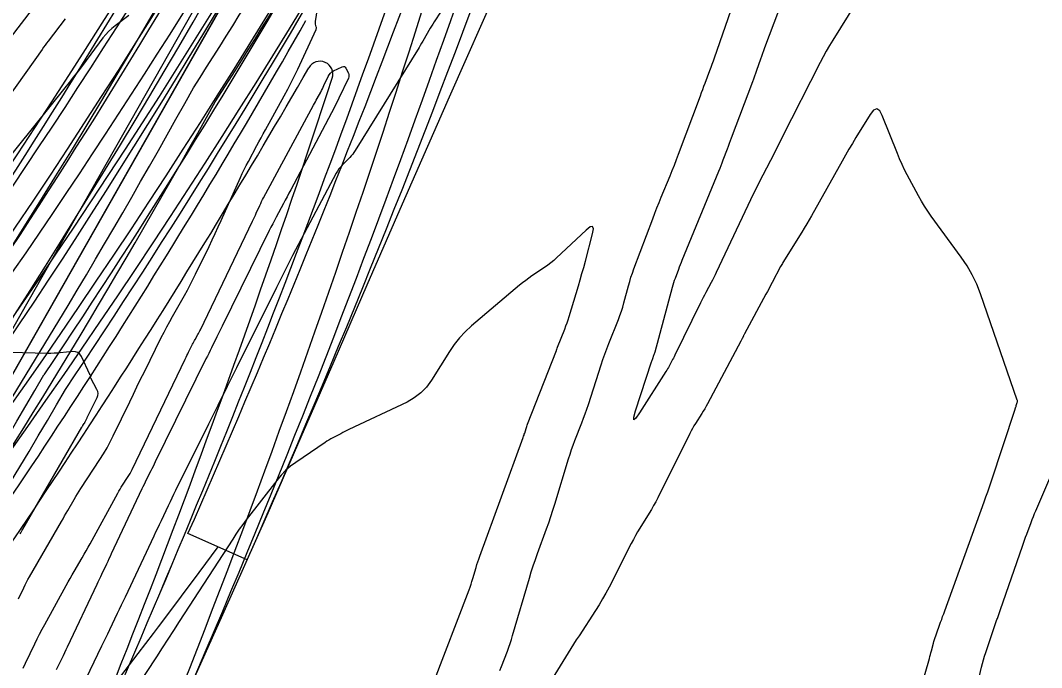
# Model space of a CAD drawing. Extents: x 658976 to 668721, y 639543 to 647196.
# Drawn here: x 662392.5 to 662550.1, y 643222.1 to 643322.1 of the extents above; entities that cross this region are included whole.
import ezdxf

# ---------------------------------------------------------------- set-up
doc = ezdxf.new("R2010")
doc.units = 0
for name, color, linetype in [('Ex_Major Contours', 7, 'Continuous'), ('Ex_Minor Contours', 7, 'Continuous'), ('R_Ramp 15 Degree_Min Ls', 7, 'Continuous'), ('R_Ramp 20 Degree Des Ls', 7, 'Continuous'), ('R_Ramp 20 Degree Des Ls Annot', 7, 'Continuous'), ('R_Ramp 20 Degree Existing Ramp', 7, 'Continuous'), ('R_Ramp 20 Degree_Min Ls', 7, 'Continuous')]:
    doc.layers.add(name, color=color, linetype=linetype)

msp = doc.modelspace()

# ---------------------------------------------------------------- linework, layer by layer
at = {"layer": 'Ex_Major Contours'}
msp.add_lwpolyline([(662396.69, 643326.91), (662388.51, 643316.28)], dxfattribs=at)
at = {"layer": 'Ex_Minor Contours'}
for points in [[(662392.22, 643232.75), (662393.02, 643234.45), (662393.23, 643234.88), (662393.44, 643235.3), (662393.66, 643235.71), (662393.89, 643236.12), (662398.84, 643244.68), (662399.09, 643245.11), (662399.33, 643245.54), (662399.58, 643245.96), (662399.83, 643246.39), (662400.81, 643248.1), (662401.06, 643248.52), (662401.32, 643248.94), (662401.58, 643249.36), (662401.85, 643249.78), (662404.78, 643254.24), (662405.34, 643255.13), (662405.87, 643256.03), (662406.37, 643256.96), (662406.84, 643257.9), (662409.37, 643263.15), (662409.93, 643264.32), (662410.49, 643265.48), (662411.06, 643266.64), (662411.63, 643267.79), (662414.25, 643273.07), (662414.67, 643273.9), (662415.1, 643274.72), (662415.54, 643275.54), (662415.99, 643276.35), (662417.82, 643279.58), (662418.27, 643280.39), (662418.71, 643281.21), (662419.13, 643282.04), (662419.54, 643282.87), (662421.61, 643287.17), (662422.08, 643288.16), (662422.55, 643289.16), (662423.01, 643290.16), (662423.47, 643291.17), (662426.46, 643297.81), (662426.75, 643298.43), (662427.05, 643299.06), (662427.36, 643299.67), (662427.68, 643300.28), (662429, 643302.72), (662429.32, 643303.32), (662429.65, 643303.93), (662429.98, 643304.54), (662430.32, 643305.14), (662433.22, 643310.42), (662433.77, 643311.44), (662434.3, 643312.47), (662434.81, 643313.5), (662435.31, 643314.55), (662438.13, 643320.66), (662438.17, 643320.75), (662438.18, 643320.86), (662438.18, 643320.96), (662438.16, 643321.06), (662438.06, 643321.48), (662438.03, 643321.58), (662438.02, 643321.69), (662438.02, 643321.8), (662438.03, 643321.9), (662438.92, 643327.46)], [(662522.62, 643326.66), (662517.87, 643319), (662517.37, 643318.16), (662516.87, 643317.31), (662516.4, 643316.45), (662515.95, 643315.58), (662510.03, 643303.91), (662509.59, 643303.04), (662509.15, 643302.17), (662508.7, 643301.3), (662508.26, 643300.43), (662506.48, 643296.97), (662506.04, 643296.1), (662505.6, 643295.22), (662505.18, 643294.35), (662504.76, 643293.47), (662499.89, 643283.15), (662499.7, 643282.75), (662499.51, 643282.36), (662499.31, 643281.97), (662499.1, 643281.58), (662498.27, 643280.04), (662498.06, 643279.65), (662497.86, 643279.26), (662497.66, 643278.87), (662497.47, 643278.47), (662493.48, 643270.34), (662493.38, 643270.13), (662493.27, 643269.92), (662493.16, 643269.71), (662493.05, 643269.5), (662492.61, 643268.67), (662492.5, 643268.47), (662492.38, 643268.26), (662492.26, 643268.06), (662492.13, 643267.86), (662488.07, 643261.46), (662487.49, 643260.63), (662487.19, 643260.4), (662487.18, 643260.78), (662487.45, 643261.75), (662489.89, 643269.31), (662489.93, 643269.45), (662489.98, 643269.58), (662490.03, 643269.71), (662490.08, 643269.84), (662490.28, 643270.35), (662490.33, 643270.48), (662490.37, 643270.61), (662490.42, 643270.74), (662490.45, 643270.88), (662493.13, 643280.86), (662493.23, 643281.22), (662493.34, 643281.57), (662493.46, 643281.92), (662493.59, 643282.27), (662494.11, 643283.66), (662494.24, 643284.01), (662494.38, 643284.35), (662494.51, 643284.7), (662494.65, 643285.04), (662500.29, 643298.8), (662500.47, 643299.23), (662500.64, 643299.65), (662500.8, 643300.08), (662500.96, 643300.51), (662501.61, 643302.23), (662501.77, 643302.66), (662501.93, 643303.09), (662502.09, 643303.52), (662502.25, 643303.95), (662505.52, 643312.63), (662505.68, 643313.06), (662505.84, 643313.49), (662506, 643313.93), (662506.15, 643314.37), (662506.76, 643316.11), (662506.91, 643316.55), (662507.07, 643316.98), (662507.23, 643317.42), (662507.39, 643317.85), (662510.28, 643325.55)], [(662458.51, 643325.13), (662456.34, 643321.83), (662456.13, 643321.5), (662455.93, 643321.18), (662455.74, 643320.85), (662455.55, 643320.52), (662454.8, 643319.19), (662454.61, 643318.86), (662454.42, 643318.53), (662454.22, 643318.21), (662454.02, 643317.88), (662444.17, 643301.96), (662443.98, 643301.67), (662443.78, 643301.4), (662443.56, 643301.14), (662443.33, 643300.89), (662442.16, 643299.71), (662441.9, 643299.42), (662441.66, 643299.12), (662441.44, 643298.8), (662441.25, 643298.47), (662434.51, 643285.77), (662434.29, 643285.36), (662434.08, 643284.95), (662433.87, 643284.53), (662433.67, 643284.12), (662432.85, 643282.46), (662432.64, 643282.04), (662432.44, 643281.63), (662432.23, 643281.21), (662432.03, 643280.8), (662425.84, 643268.41), (662425.48, 643267.68), (662425.12, 643266.96), (662424.76, 643266.23), (662424.41, 643265.5), (662422.97, 643262.59), (662422.62, 643261.87), (662422.26, 643261.14), (662421.9, 643260.42), (662421.54, 643259.69), (662416.44, 643249.45), (662416.15, 643248.87), (662415.87, 643248.28), (662415.59, 643247.7), (662415.31, 643247.11), (662414.2, 643244.77), (662413.93, 643244.18), (662413.65, 643243.6), (662413.37, 643243.01), (662413.1, 643242.43), (662408.65, 643233.01), (662408.35, 643232.37), (662408.05, 643231.74), (662407.75, 643231.11), (662407.45, 643230.47), (662406.25, 643227.93), (662405.95, 643227.3), (662405.65, 643226.66), (662405.34, 643226.03), (662405.04, 643225.4), (662400.87, 643216.73)], [(662466.51, 643221.69), (662466.74, 643222.28), (662467.65, 643224.66), (662467.87, 643225.26), (662468.08, 643225.86), (662468.28, 643226.46), (662468.46, 643227.07), (662471.05, 643235.92), (662471.34, 643236.88), (662471.64, 643237.84), (662471.97, 643238.8), (662472.31, 643239.75), (662473.69, 643243.54), (662474.03, 643244.49), (662474.36, 643245.45), (662474.67, 643246.41), (662474.97, 643247.37), (662477.1, 643254.36), (662477.32, 643255.07), (662477.56, 643255.78), (662477.81, 643256.47), (662478.07, 643257.17), (662479.15, 643259.93), (662479.41, 643260.62), (662479.67, 643261.32), (662479.91, 643262.02), (662480.15, 643262.73), (662482.12, 643268.85), (662482.4, 643269.69), (662482.69, 643270.53), (662483, 643271.36), (662483.32, 643272.19), (662484.78, 643275.87), (662485.02, 643276.51), (662485.25, 643277.15), (662485.45, 643277.8), (662485.64, 643278.46), (662486.34, 643281.09), (662486.53, 643281.74), (662486.73, 643282.39), (662486.94, 643283.04), (662487.17, 643283.68), (662490.1, 643291.44), (662490.42, 643292.27), (662490.74, 643293.11), (662491.07, 643293.94), (662491.41, 643294.77), (662492.76, 643298.07), (662493.1, 643298.9), (662493.43, 643299.73), (662493.75, 643300.57), (662494.07, 643301.4), (662497.44, 643310.43), (662497.62, 643310.91), (662497.81, 643311.4), (662497.99, 643311.89), (662498.17, 643312.38), (662498.91, 643314.34), (662499.09, 643314.83), (662499.27, 643315.32), (662499.45, 643315.81), (662499.62, 643316.3), (662502.61, 643324.88)], [(662399.43, 643322.3), (662396.79, 643318.86), (662396.55, 643318.55), (662396.31, 643318.23), (662396.07, 643317.91), (662395.84, 643317.59), (662386.59, 643304.61)], [(662409.25, 643322.83), (662407.11, 643321.24), (662406.6, 643320.82), (662406.11, 643320.37), (662405.66, 643319.89), (662405.24, 643319.37), (662402.06, 643315.12), (662401.39, 643314.24), (662400.72, 643313.36), (662400.03, 643312.49), (662399.34, 643311.63), (662389.67, 643299.59)], [(662392.91, 643222.02), (662393.28, 643222.78), (662394.72, 643225.8), (662395.09, 643226.55), (662395.46, 643227.3), (662395.85, 643228.04), (662396.25, 643228.78), (662399.57, 643234.8), (662399.87, 643235.34), (662400.17, 643235.88), (662400.48, 643236.42), (662400.79, 643236.95), (662402.03, 643239.09), (662402.34, 643239.63), (662402.65, 643240.16), (662402.95, 643240.7), (662403.25, 643241.25), (662407.52, 643249.04), (662407.69, 643249.35), (662407.88, 643249.66), (662408.06, 643249.97), (662408.26, 643250.27), (662409.04, 643251.47), (662409.24, 643251.77), (662409.42, 643252.08), (662409.59, 643252.39), (662409.75, 643252.71), (662417.93, 643269.76), (662418.06, 643270.03), (662418.19, 643270.29), (662418.32, 643270.56), (662418.45, 643270.83), (662419.06, 643272.04), (662419.15, 643272.23), (662419.25, 643272.42), (662419.35, 643272.61), (662419.46, 643272.8), (662419.88, 643273.54), (662419.98, 643273.73), (662420.08, 643273.91), (662420.18, 643274.1), (662420.28, 643274.3), (662428.34, 643291.08), (662428.49, 643291.38), (662428.63, 643291.68), (662428.77, 643291.98), (662428.9, 643292.28), (662429.45, 643293.49), (662429.59, 643293.79), (662429.73, 643294.08), (662429.88, 643294.38), (662430.03, 643294.67), (662437.75, 643308.98), (662437.88, 643309.23), (662438.02, 643309.48), (662438.15, 643309.73), (662438.29, 643309.98), (662438.84, 643310.98), (662438.97, 643311.23), (662439.1, 643311.48), (662439.23, 643311.73), (662439.35, 643311.99), (662440, 643313.41), (662440.16, 643313.68), (662440.35, 643313.91), (662440.57, 643314.1), (662440.84, 643314.26), (662442.16, 643314.89), (662442.35, 643314.95), (662442.5, 643314.93), (662442.63, 643314.85), (662442.74, 643314.69), (662443.11, 643313.91), (662443.18, 643313.72), (662443.2, 643313.53), (662443.18, 643313.33), (662443.11, 643313.14), (662441.65, 643310.07), (662441.37, 643309.5), (662441.09, 643308.93), (662440.8, 643308.36), (662440.51, 643307.79), (662434.21, 643295.89), (662433.93, 643295.36), (662433.66, 643294.84), (662433.38, 643294.31), (662433.1, 643293.79), (662431.99, 643291.7), (662431.71, 643291.17), (662431.44, 643290.65), (662431.17, 643290.12), (662430.91, 643289.59), (662423.66, 643274.86), (662423.45, 643274.43), (662423.24, 643274.01), (662423.03, 643273.59), (662422.82, 643273.17), (662421.98, 643271.48), (662421.77, 643271.06), (662421.56, 643270.63), (662421.35, 643270.21), (662421.14, 643269.79), (662413.31, 643253.87), (662413.14, 643253.53), (662412.97, 643253.18), (662412.8, 643252.83), (662412.62, 643252.48), (662411.93, 643251.09), (662411.76, 643250.74), (662411.59, 643250.4), (662411.42, 643250.05), (662411.25, 643249.7), (662406.53, 643239.68), (662406.34, 643239.29), (662406.15, 643238.89), (662405.97, 643238.49), (662405.78, 643238.1), (662405.03, 643236.51), (662404.84, 643236.12), (662404.66, 643235.72), (662404.47, 643235.33), (662404.28, 643234.93), (662399.72, 643225.28), (662399.52, 643224.84), (662399.31, 643224.4), (662399.1, 643223.95), (662398.88, 643223.52), (662398.04, 643221.76)], [(662528.66, 643209.24), (662532.79, 643223.54), (662532.87, 643223.83), (662532.95, 643224.12), (662533.03, 643224.41), (662533.11, 643224.71), (662533.41, 643225.87), (662533.49, 643226.16), (662533.57, 643226.45), (662533.66, 643226.74), (662533.76, 643227.02), (662534.52, 643229.11), (662534.68, 643229.55), (662534.83, 643229.99), (662534.99, 643230.43), (662535.15, 643230.87), (662541.23, 643247.7), (662541.51, 643248.47), (662541.78, 643249.24), (662542.04, 643250.02), (662542.3, 643250.79), (662546.01, 643262.03), (662546.02, 643262.08), (662546.04, 643262.13), (662546.05, 643262.17), (662546.07, 643262.22), (662546.13, 643262.4), (662546.15, 643262.45), (662546.16, 643262.49), (662546.18, 643262.54), (662546.19, 643262.58), (662546.35, 643263.06), (662546.37, 643263.15), (662546.38, 643263.25), (662546.37, 643263.34), (662546.34, 643263.44), (662540.67, 643279.82), (662540.09, 643281.33), (662539.4, 643282.77), (662538.6, 643284.16), (662537.7, 643285.5), (662533.05, 643291.85), (662532.52, 643292.6), (662532.02, 643293.37), (662531.55, 643294.15), (662531.1, 643294.95), (662529.37, 643298.19), (662528.95, 643299), (662528.56, 643299.83), (662528.19, 643300.67), (662527.84, 643301.51), (662525.52, 643307.38), (662525.11, 643308.12), (662524.67, 643308.4), (662524.18, 643308.2), (662523.65, 643307.54), (662521.45, 643303.97), (662520.9, 643303.07), (662520.36, 643302.17), (662519.84, 643301.26), (662519.32, 643300.34), (662514.58, 643291.9), (662514.21, 643291.27), (662513.85, 643290.63), (662513.47, 643290), (662513.09, 643289.37), (662510.19, 643284.67), (662510.1, 643284.52), (662510, 643284.36), (662509.91, 643284.2), (662509.83, 643284.04), (662508.53, 643281.6), (662508.28, 643281.14), (662508.04, 643280.68), (662507.79, 643280.22), (662507.54, 643279.76), (662504.26, 643273.65), (662504.21, 643273.56), (662504.17, 643273.47), (662504.12, 643273.38), (662504.07, 643273.29), (662503.89, 643272.92), (662503.85, 643272.83), (662503.8, 643272.73), (662503.75, 643272.64), (662503.7, 643272.55), (662498.54, 643262.87), (662498.33, 643262.48), (662498.11, 643262.09), (662497.88, 643261.71), (662497.64, 643261.33), (662496.69, 643259.83), (662496.45, 643259.45), (662496.23, 643259.06), (662496.02, 643258.67), (662495.81, 643258.28), (662490.86, 643248.34), (662490.55, 643247.74), (662490.23, 643247.14), (662489.89, 643246.55), (662489.54, 643245.97), (662488.11, 643243.66), (662487.76, 643243.08), (662487.42, 643242.5), (662487.1, 643241.9), (662486.78, 643241.3), (662483.35, 643234.55), (662482.86, 643233.63), (662482.36, 643232.72), (662481.82, 643231.83), (662481.27, 643230.95), (662478.72, 643227.04), (662478.29, 643226.38), (662477.87, 643225.72), (662477.45, 643225.05), (662477.04, 643224.38), (662472.77, 643217.46)], [(662456.16, 643219.53), (662461.74, 643234.14), (662461.9, 643234.56), (662462.05, 643234.99), (662462.19, 643235.42), (662462.32, 643235.85), (662462.83, 643237.59), (662462.96, 643238.02), (662463.1, 643238.45), (662463.24, 643238.88), (662463.39, 643239.31), (662470.1, 643257.66), (662470.16, 643257.83), (662470.22, 643258), (662470.27, 643258.17), (662470.33, 643258.34), (662470.53, 643259.02), (662470.59, 643259.19), (662470.64, 643259.36), (662470.7, 643259.53), (662470.77, 643259.69), (662475.22, 643271.08), (662475.23, 643271.13), (662475.25, 643271.17), (662475.26, 643271.21), (662475.28, 643271.25), (662475.33, 643271.42), (662475.34, 643271.46), (662475.36, 643271.5), (662475.37, 643271.54), (662475.39, 643271.58), (662476.5, 643274.38), (662476.69, 643274.87), (662476.86, 643275.35), (662477.03, 643275.84), (662477.18, 643276.33), (662478.62, 643281.06), (662478.9, 643282.01), (662479.17, 643282.97), (662479.44, 643283.92), (662479.7, 643284.89), (662480.79, 643289.08), (662480.93, 643289.89), (662480.81, 643290.25), (662480.43, 643290.18), (662479.79, 643289.68), (662475.25, 643285.4), (662474.81, 643285), (662474.35, 643284.62), (662473.88, 643284.26), (662473.4, 643283.92), (662471.44, 643282.59), (662470.95, 643282.25), (662470.48, 643281.9), (662470.01, 643281.54), (662469.55, 643281.16), (662462.12, 643274.87), (662461.15, 643273.98), (662460.27, 643273.04), (662459.45, 643272.02), (662458.72, 643270.94), (662455.93, 643266.49), (662455.17, 643265.44), (662454.29, 643264.53), (662453.29, 643263.76), (662452.17, 643263.13), (662443.21, 643258.87), (662442.9, 643258.71), (662442.58, 643258.56), (662442.27, 643258.4), (662441.96, 643258.24), (662440.72, 643257.59), (662440.41, 643257.42), (662440.11, 643257.25), (662439.81, 643257.06), (662439.52, 643256.87), (662435.01, 643253.81), (662434.19, 643253.2), (662433.43, 643252.54), (662432.72, 643251.81), (662432.06, 643251.03), (662427.36, 643244.93), (662426.81, 643244.21), (662426.28, 643243.47), (662425.76, 643242.72), (662425.26, 643241.96), (662417.02, 643229.22), (662416.14, 643227.86), (662415.26, 643226.5), (662414.38, 643225.15), (662413.49, 643223.79), (662404.46, 643210.02)], [(662392.45, 643242.77), (662392.55, 643242.95), (662392.66, 643243.14), (662392.77, 643243.32), (662392.87, 643243.51), (662401.99, 643259.24), (662402.03, 643259.31), (662402.07, 643259.38), (662402.11, 643259.45), (662402.16, 643259.52), (662402.34, 643259.8), (662402.38, 643259.86), (662402.42, 643259.93), (662402.46, 643260.01), (662402.5, 643260.08), (662402.69, 643260.48), (662402.74, 643260.57), (662402.78, 643260.67), (662402.82, 643260.76), (662402.87, 643260.85), (662404.34, 643263.81), (662404.46, 643264.13), (662404.49, 643264.44), (662404.44, 643264.75), (662404.32, 643265.05), (662403.35, 643266.81), (662403.33, 643266.85), (662403.32, 643266.89), (662403.32, 643266.94), (662403.33, 643266.98), (662403.4, 643267.2), (662403.4, 643267.23), (662403.4, 643267.24), (662403.38, 643267.26), (662403.36, 643267.27), (662403.27, 643267.3), (662403.25, 643267.31), (662403.23, 643267.33), (662403.21, 643267.34), (662403.2, 643267.37), (662401.92, 643270.14), (662401.69, 643270.51), (662401.38, 643270.77), (662401.01, 643270.9), (662400.57, 643270.91), (662398.66, 643270.72), (662398.18, 643270.68), (662397.7, 643270.65), (662397.22, 643270.64), (662396.74, 643270.64), (662390.89, 643270.75)], [(662540.15, 643219.25), (662540.84, 643222.2), (662540.98, 643222.76), (662541.13, 643223.32), (662541.29, 643223.88), (662541.47, 643224.43), (662543.1, 643229.21), (662543.15, 643229.37), (662543.21, 643229.53), (662543.27, 643229.69), (662543.32, 643229.85), (662543.56, 643230.47), (662543.61, 643230.63), (662543.67, 643230.79), (662543.73, 643230.95), (662543.78, 643231.11), (662547.14, 643240.85), (662547.3, 643241.31), (662547.47, 643241.78), (662547.63, 643242.24), (662547.8, 643242.7), (662548.48, 643244.53), (662548.66, 643244.99), (662548.84, 643245.45), (662549.02, 643245.9), (662549.21, 643246.35), (662554.87, 643259.55)]]:
    msp.add_lwpolyline(points, dxfattribs=at)
at = {"layer": 'R_Ramp 15 Degree_Min Ls'}
msp.add_line((662366.83, 643224.34), (662444, 643360.27), dxfattribs=at)
for centre, radius, start, end in [((660965.98, 643845.41), 1582, 336.19579, 343.75192), ((661447.49, 643926.02), 1132.42, 314.88005, 330.41509), ((661447.49, 643926.02), 1138.42, 314.88005, 330.41509), ((661447.49, 643926.02), 1145.92, 314.88005, 330.41509), ((660965.98, 643845.41), 1572, 336.19579, 341.94022), ((661447.49, 643926.02), 1153.42, 314.88005, 330.41509), ((661447.49, 643926.02), 1157.42, 314.88005, 330.41509)]:
    msp.add_arc(centre, radius, start, end, dxfattribs=at)
at = {"layer": 'R_Ramp 20 Degree Des Ls'}
msp.add_line((662427.51, 643238.77), (662418.36, 643242.8), dxfattribs=at)
for points in [[(662427.51, 643238.77), (662430.75, 643246), (662435.83, 643257.73), (662440.92, 643269.46), (662446, 643281.2), (662451.09, 643292.93), (662458.73, 643310.27), (662466.37, 643327.6), (662475.76, 643348.86), (662485.15, 643370.11), (662494.32, 643390.79), (662503.49, 643411.46), (662511.68, 643430.12), (662519.87, 643448.78), (662526.5, 643463.23), (662533.13, 643477.7), (662541, 643496.65), (662548.93, 643514.35), (662556.85, 643532.04)], [(662390.96, 643207.96), (662394.05, 643210.7), (662396.88, 643212.48), (662398.75, 643213.66), (662403.3, 643216.66), (662403.36, 643216.71), (662407.49, 643220.13), (662408.67, 643221.66), (662410.67, 643224.27), (662413.04, 643227.4), (662413.82, 643228.43), (662416.96, 643232.6), (662417.38, 643233.17), (662420.08, 643236.79), (662423, 643240.75)]]:
    msp.add_lwpolyline(points, dxfattribs=at)
for centre, radius, start, end in [((660980.08, 643877.26), 1582, 336.19664, 343.75289), ((661483.32, 644156.78), 1224.78, 315.33337, 322.03723), ((660980.09, 643877.29), 1572, 336.19566, 341.94017), ((661447.45, 643932.98), 1138.42, 318.65889, 330.41509), ((661447.45, 643932.98), 1153.42, 327.40539, 330.41509), ((661447.45, 643932.98), 1157.42, 327.40539, 330.41509), ((661403.5, 643873.81), 1160.9, 322.28676, 331.03678), ((661403.11, 643874.07), 1165.36, 322.27257, 331.02259)]:
    msp.add_arc(centre, radius, start, end, dxfattribs=at)
at = {"layer": 'R_Ramp 20 Degree Des Ls Annot'}
msp.add_line((662385.7, 643264.6), (662443.97, 643367.23), dxfattribs=at)
msp.add_arc((661447.45, 643932.98), 1145.92, 318.65536, 330.41509, dxfattribs=at)
at = {"layer": 'R_Ramp 20 Degree Existing Ramp'}
msp.add_line((662370.49, 643230.78), (662435.03, 643344.45), dxfattribs=at)
for centre, radius, start, end in [((660965.98, 643845.41), 1582, 336.19578, 343.75192), ((660965.98, 643845.41), 1572, 336.19578, 341.94017), ((661438.51, 643910.21), 1132.42, 326.125, 330.41509), ((661438.51, 643910.21), 1138.42, 326.125, 330.41509), ((661438.51, 643910.21), 1145.92, 317.39933, 330.41509), ((661438.51, 643910.21), 1153.42, 326.125, 330.41509), ((661438.51, 643910.21), 1157.42, 326.125, 330.41509), ((661391.67, 643850.73), 1161.61, 321.12519, 329.85086), ((661391.67, 643850.73), 1165.6, 321.11242, 329.83808)]:
    msp.add_arc(centre, radius, start, end, dxfattribs=at)
at = {"layer": 'R_Ramp 20 Degree_Min Ls'}
msp.add_lwpolyline([(662393.58, 643161.83), (662398.01, 643171.97), (662404.16, 643186.06), (662410.43, 643200.32), (662416.7, 643214.59), (662423.72, 643230.3), (662430.75, 643246), (662435.83, 643257.73), (662440.92, 643269.46), (662446, 643281.2), (662451.09, 643292.93), (662458.73, 643310.27), (662466.37, 643327.6), (662475.76, 643348.86), (662485.15, 643370.11), (662494.32, 643390.79), (662503.49, 643411.46), (662511.68, 643430.12), (662519.87, 643448.78), (662526.5, 643463.23), (662533.13, 643477.7), (662541, 643496.65), (662548.93, 643514.35), (662556.85, 643532.04)], dxfattribs=at)
for centre, radius, start, end in [((660945.75, 643799.55), 1582.06, 336.228, 343.78401), ((661433.53, 643891.52), 1132.42, 316.22398, 330.41509), ((661433.53, 643891.52), 1138.42, 316.22398, 330.41509), ((661433.53, 643891.52), 1153.42, 324.5768, 330.41509), ((662438.73, 643313.75), 2, 341.9432, 150.1107), ((661433.53, 643891.52), 1157.42, 324.5733, 330.11066), ((660946.05, 643800.39), 1572, 336.19591, 341.94316)]:
    msp.add_arc(centre, radius, start, end, dxfattribs=at)

doc.saveas('drawing.dxf')
